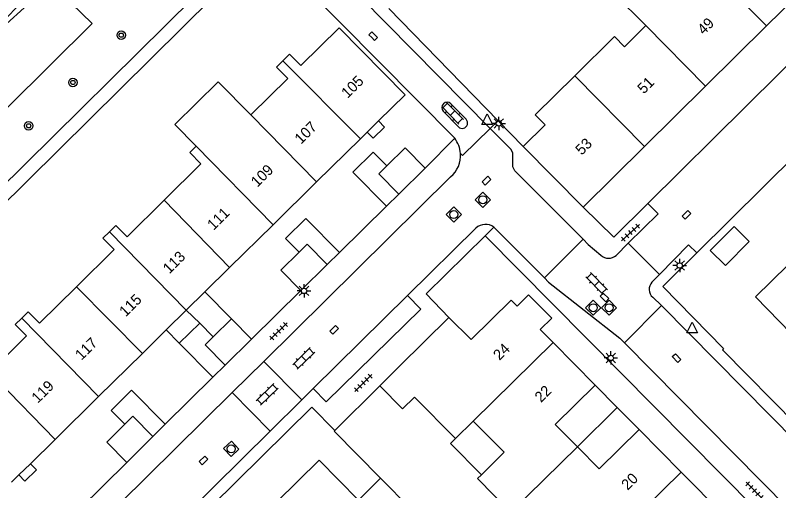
# Model space of a CAD drawing. Extents: x 128000 to 131008, y 398996 to 402500.
# Drawn here: x 129679.1 to 129750.4, y 399444.2 to 399488.7 of the extents above; entities that cross this region are included whole.
import ezdxf

# ---------------------------------------------------------------- set-up
doc = ezdxf.new("R2010")
doc.units = 0
for name, color, linetype in [('gg-afsc-erfafscheiding', 7, 'Continuous'), ('gg-afsc-hekwerk', 7, 'Continuous'), ('gg-afsc-muur', 7, 'Continuous'), ('gg-anno-huisnummerreeks BGT', 7, 'Continuous'), ('gg-bbg-bijgebouw', 7, 'Continuous'), ('gg-bbg-gedigitaliseerde bebouwing', 7, 'Continuous'), ('gg-bbg-hoofdgebouw', 7, 'Continuous'), ('gg-bbg-luifel en loopbrug', 7, 'Continuous'), ('gg-bbg-tussenscheiding', 7, 'Continuous'), ('gg-knt-verharding', 7, 'Continuous'), ('gg-knt-verharding nz', 7, 'Continuous'), ('gt-afsc-boombescherming', 7, 'Continuous'), ('gt-grn-weggrens', 7, 'Continuous'), ('gt-symb-boom', 7, 'Continuous'), ('gt-symb-klinker verharding', 7, 'Continuous'), ('gt-symb-kolk', 7, 'Continuous'), ('gt-symb-kolk center center', 7, 'Continuous'), ('gt-symb-lichtmast', 7, 'Continuous'), ('gt-symb-rioolschacht', 7, 'Continuous'), ('gt-symb-tegel verharding', 7, 'Continuous'), ('gt-symb-waterafsluiter', 7, 'Continuous')]:
    doc.layers.add(name, color=color, linetype=linetype)

# ---------------------------------------------------------------- blocks, each defined once
blk = doc.blocks.new('gt0-KL1')
at = {"layer": 'gt-symb-klinker verharding'}
for p, q in [((-1.15, 0.3), (1.15, 0.3)), ((-1, -0.3), (-1, 0.3)), ((-0.5, 0.3), (-0.5, 0.45)), ((0, -0.3), (0, 0.3)), ((0.5, 0.3), (0.5, 0.45)), ((1, -0.3), (1, 0.3)), ((-1.15, -0.3), (1.15, -0.3)), ((-0.5, -0.45), (-0.5, -0.3)), ((0.5, -0.45), (0.5, -0.3))]:
    blk.add_line(p, q, dxfattribs=at)
blk = doc.blocks.new('gt0-WAFSL')
at = {"layer": 'gt-symb-waterafsluiter'}
for p, q in [((-0.5, -0.333), (0, 0.667)), ((0, 0.667), (0.5, -0.333)), ((0.5, -0.333), (-0.5, -0.333))]:
    blk.add_line(p, q, dxfattribs=at)
blk = doc.blocks.new('gt0-LMAST')
at = {"layer": 'gt-symb-lichtmast'}
for p, q in [((-0.182, 0.173), (-0.447, 0.438)), ((-0.005, 0.246), (-0.005, 0.621)), ((0.172, 0.173), (0.437, 0.438)), ((-0.255, -0.004), (-0.63, -0.004)), ((-0.182, -0.181), (-0.447, -0.446)), ((-0.005, -0.254), (-0.005, -0.629)), ((0.437, -0.446), (0.172, -0.181)), ((0.245, -0.004), (0.62, -0.004))]:
    blk.add_line(p, q, dxfattribs=at)
blk.add_circle((-0.005, -0.004), 0.25, dxfattribs=at)
blk = doc.blocks.new('gt0-KOLKCC')
at = {"layer": 'gt-symb-kolk center center'}
blk.add_lwpolyline([(-0.375, 0.2), (0.375, 0.2), (0.375, -0.2), (-0.375, -0.2)], close=True, dxfattribs=at)
blk = doc.blocks.new('gt0-RS')
at = {"layer": 'gt-symb-rioolschacht'}
blk.add_lwpolyline([(-0.5, -0.5), (0.5, -0.5), (0.5, 0.5), (-0.5, 0.5)], close=True, dxfattribs=at)
blk.add_circle((0, 0), 0.375, dxfattribs=at)
blk = doc.blocks.new('gt0-TEG1')
at = {"layer": 'gt-symb-tegel verharding'}
for p, q in [((-1.125, 0), (1.125, 0)), ((-0.9, -0.25), (-0.9, 0.25)), ((-0.45, -0.25), (-0.45, 0.25)), ((0, -0.25), (0, 0.25)), ((0.45, -0.25), (0.45, 0.25)), ((0.9, -0.25), (0.9, 0.25))]:
    blk.add_line(p, q, dxfattribs=at)
blk = doc.blocks.new('gt0-BOOM')
at = {"layer": 'gt-symb-boom'}
for radius in [0.4, 0.2]:
    blk.add_circle((0, 0), radius, dxfattribs=at)
blk = doc.blocks.new('gt0-KOLK')
at = {"layer": 'gt-symb-kolk'}
blk.add_lwpolyline([(0, 0), (0.375, 0), (0.375, 0.4), (-0.375, 0.4), (-0.375, 0), (0, 0)], dxfattribs=at)

msp = doc.modelspace()

# ---------------------------------------------------------------- linework, layer by layer
at = {"layer": 'gg-afsc-erfafscheiding'}
for p, q in [((129702.083, 399494.866), (129657.197, 399450.423)), ((129745.267, 399457.524), (129745.157, 399457.416))]:
    msp.add_line(p, q, dxfattribs=at)
at = {"layer": 'gg-afsc-hekwerk'}
msp.add_lwpolyline([(129651.132, 399460.214), (129654.678, 399456.597), (129686.283, 399487.914), (129672.629, 399501.119), (129651.693, 399480.534)], dxfattribs=at)
at = {"layer": 'gg-afsc-muur'}
for p, q in [((129713.992, 399489.316), (129724.204, 399478.813)), ((129724.204, 399478.813), (129726.54, 399476.41)), ((129755.503, 399446.9), (129745.157, 399457.416)), ((129713.143, 399454.033), (129708.932, 399449.868))]:
    msp.add_line(p, q, dxfattribs=at)
msp.add_lwpolyline([(129713.22, 399445.41), (129708.865, 399449.802), (129708.932, 399449.868)], dxfattribs=at)
at = {"layer": 'gg-bbg-bijgebouw'}
for p, q in [((129717.37, 399474.38), (129714.91, 399471.961)), ((129714.91, 399471.961), (129713.76, 399470.83)), ((129708.237, 399465.383), (129709.38, 399466.51)), ((129705.77, 399462.95), (129708.237, 399465.383)), ((129694.41, 399458.02), (129696.32, 399459.9)), ((129696.32, 399459.9), (129697.58, 399458.61)), ((129697.58, 399458.61), (129699.29, 399460.3)), ((129699.29, 399460.3), (129701.16, 399458.4)), ((129701.16, 399458.4), (129698.693, 399455.967)), ((129697.55, 399454.84), (129694.41, 399458.02)), ((129698.693, 399455.967), (129697.55, 399454.84)), ((129691.953, 399449.306), (129693.1, 399450.44)), ((129689.5, 399446.88), (129691.953, 399449.306))]:
    msp.add_line(p, q, dxfattribs=at)
for points in [[(129713.79, 399474.6), (129715.5, 399476.28), (129717.37, 399474.38)], [(129713.76, 399470.83), (129710.62, 399474.01), (129712.53, 399475.89), (129713.79, 399474.6)], [(129705.61, 399466.54), (129704.34, 399467.82), (129706.24, 399469.69), (129709.38, 399466.51)], [(129745.44, 399465.29), (129744.02, 399466.69), (129746.24, 399468.94), (129747.66, 399467.54), (129745.44, 399465.29)], [(129705.77, 399462.95), (129703.9, 399464.84), (129705.61, 399466.54)], [(129689.33, 399450.46), (129688.06, 399451.74), (129689.96, 399453.62), (129693.1, 399450.44)], [(129689.5, 399446.88), (129687.63, 399448.77), (129689.33, 399450.46)]]:
    msp.add_lwpolyline(points, dxfattribs=at)
at = {"layer": 'gg-bbg-gedigitaliseerde bebouwing'}
for p, q in [((129735.998, 399485.736), (129737.986, 399487.712)), ((129727.67, 399479.38), (129731.364, 399483.029)), ((129715.268, 399451.879), (129716.38, 399452.988)), ((129720.201, 399449.099), (129716.38, 399452.988)), ((129721.869, 399450.738), (129720.201, 399449.099)), ((129722.279, 399445.36), (129722.634, 399445.712)), ((129719.19, 399439.38), (129713.22, 399445.41))]:
    msp.add_line(p, q, dxfattribs=at)
for points in [[(129740.73, 399496.324), (129735.035, 399490.701), (129737.986, 399487.712)], [(129731.364, 399483.029), (129735.068, 399486.686), (129735.998, 399485.736)], [(129701.093, 399479.373), (129704.54, 399482.77), (129703.49, 399483.84)], [(129701.093, 399479.373), (129698.052, 399482.461), (129693.992, 399478.461), (129695.984, 399476.439)], [(129692.999, 399471.389), (129696.43, 399474.78), (129695.38, 399475.84), (129695.984, 399476.439)], [(129687.886, 399468.446), (129688.49, 399469.04), (129689.55, 399467.98), (129692.999, 399471.389)], [(129684.801, 399463.297), (129688.33, 399466.78), (129687.28, 399467.85), (129687.886, 399468.446)], [(129679.696, 399460.366), (129680.3, 399460.96), (129681.35, 399459.89), (129684.801, 399463.297)], [(129676.694, 399455.294), (129680.15, 399458.7), (129679.09, 399459.77), (129679.696, 399460.366)], [(129722.634, 399445.712), (129724.761, 399447.827), (129721.869, 399450.738)], [(129722.279, 399445.36), (129725.378, 399442.202), (129726.957, 399443.762)]]:
    msp.add_lwpolyline(points, dxfattribs=at)
at = {"layer": 'gg-bbg-hoofdgebouw'}
for p, q in [((129749.275, 399487.679), (129754.976, 399493.308)), ((129743.576, 399482.053), (129749.275, 399487.679)), ((129704.096, 399484.436), (129703.49, 399483.84)), ((129737.879, 399476.426), (129743.576, 399482.053)), ((129711.954, 399477.746), (129713.022, 399478.799)), ((129711.34, 399477.141), (129711.954, 399477.746)), ((129707.236, 399473.099), (129711.34, 399477.141)), ((129732.13, 399470.75), (129726.54, 399476.41)), ((129732.13, 399470.75), (129737.879, 399476.426)), ((129703.176, 399469.099), (129707.236, 399473.099)), ((129699.115, 399465.099), (129703.176, 399469.099)), ((129696.806, 399462.824), (129699.115, 399465.099)), ((129695.054, 399461.098), (129696.806, 399462.824)), ((129693.189, 399459.261), (129695.054, 399461.098)), ((129719.6, 399460.42), (129714.99, 399455.86)), ((129690.958, 399457.063), (129693.189, 399459.261)), ((129729.337, 399458.078), (129728.137, 399459.294)), ((129733.25, 399454.11), (129729.337, 399458.078)), ((129686.862, 399453.028), (129690.958, 399457.063)), ((129713.143, 399454.033), (129714.99, 399455.86)), ((129713.143, 399454.033), (129715.268, 399451.879)), ((129682.801, 399449.028), (129686.862, 399453.028)), ((129741.297, 399445.968), (129737.37, 399449.94)), ((129680.494, 399446.756), (129682.801, 399449.028)), ((129679.426, 399445.703), (129680.494, 399446.756)), ((129678.741, 399445.028), (129679.426, 399445.703))]:
    msp.add_line(p, q, dxfattribs=at)
for points in [[(129713.022, 399478.799), (129715.5, 399481.24), (129709.35, 399487.5), (129705.75, 399483.97), (129704.7, 399485.03), (129704.096, 399484.436)], [(129726.54, 399476.41), (129728.59, 399478.44), (129727.67, 399479.38)], [(129752.708, 399457.787), (129748.23, 399462.35), (129752.791, 399466.826)], [(129725.982, 399461.48), (129725.42, 399462.05), (129721.68, 399458.36), (129719.6, 399460.42)], [(129728.137, 399459.294), (129729.205, 399460.348), (129727.05, 399462.534), (129725.982, 399461.48)], [(129731.598, 399448.347), (129729.54, 399450.43), (129733.25, 399454.11)], [(129737.37, 399449.94), (129733.65, 399446.27), (129731.598, 399448.347)], [(129703.487, 399443.162), (129707.47, 399447.09), (129711.14, 399443.36), (129713.22, 399445.41)], [(129743.543, 399436.232), (129741.48, 399438.31), (129745.22, 399442), (129741.297, 399445.968)]]:
    msp.add_lwpolyline(points, dxfattribs=at)
at = {"layer": 'gg-bbg-luifel en loopbrug'}
for p, q in [((129699.29, 399460.3), (129696.806, 399462.824)), ((129696.32, 399459.9), (129695.054, 399461.098)), ((129694.41, 399458.02), (129693.189, 399459.261)), ((129735.31, 399452.025), (129733.25, 399454.11)), ((129731.598, 399448.347), (129735.31, 399452.025)), ((129737.37, 399449.94), (129735.31, 399452.025))]:
    msp.add_line(p, q, dxfattribs=at)
for points in [[(129713.022, 399478.799), (129713.583, 399478.229), (129712.514, 399477.176), (129711.954, 399477.746)], [(129722.634, 399445.712), (129719.745, 399448.651), (129720.201, 399449.099)], [(129680.494, 399446.756), (129681.055, 399446.186), (129679.986, 399445.133), (129679.426, 399445.703)]]:
    msp.add_lwpolyline(points, dxfattribs=at)
at = {"layer": 'gg-bbg-tussenscheiding'}
for p, q in [((129749.275, 399487.679), (129740.73, 399496.324)), ((129737.986, 399487.712), (129743.576, 399482.053)), ((129704.096, 399484.436), (129711.34, 399477.141)), ((129731.364, 399483.029), (129737.879, 399476.426)), ((129701.093, 399479.373), (129707.236, 399473.099)), ((129695.984, 399476.439), (129703.176, 399469.099)), ((129692.999, 399471.389), (129699.115, 399465.099)), ((129687.886, 399468.446), (129695.054, 399461.098)), ((129684.801, 399463.297), (129690.958, 399457.063)), ((129679.696, 399460.366), (129686.862, 399453.028)), ((129721.869, 399450.738), (129729.337, 399458.078)), ((129676.694, 399455.294), (129682.801, 399449.028)), ((129726.957, 399443.762), (129731.598, 399448.347)), ((129735.03, 399439.81), (129741.297, 399445.968))]:
    msp.add_line(p, q, dxfattribs=at)
for points in [[(129714.91, 399471.961), (129713.041, 399473.864), (129713.79, 399474.6)], [(129708.237, 399465.383), (129706.355, 399467.28), (129705.61, 399466.54)], [(129698.693, 399455.967), (129696.833, 399457.872), (129697.58, 399458.61)], [(129691.953, 399449.306), (129690.075, 399451.2), (129689.33, 399450.46)]]:
    msp.add_lwpolyline(points, dxfattribs=at)
at = {"layer": 'gg-knt-verharding'}
for p, q in [((129656.318, 399451.312), (129701.1, 399495.652)), ((129706.769, 399495.03), (129723.464, 399478.094)), ((129761.12, 399484.68), (129742.753, 399466.466)), ((129719.78, 399480.41), (129721.204, 399478.955)), ((129720.484, 399478.255), (129719.068, 399479.72)), ((129717.37, 399474.38), (129720.14, 399477.179)), ((129719.76, 399473.57), (129702.299, 399456.322)), ((129732.148, 399467.733), (129727.436, 399472.459)), ((129709.38, 399466.51), (129713.76, 399470.83)), ((129715.742, 399462.488), (129722.12, 399468.79)), ((129723.809, 399468.87), (129728.53, 399464.122)), ((129772.925, 399417.598), (129722.99, 399468.06)), ((129732.148, 399467.733), (129728.53, 399464.122)), ((129735.214, 399466.236), (129736.36, 399467.374)), ((129736.36, 399467.374), (129739.259, 399464.431)), ((129738.572, 399463.729), (129739.259, 399464.431)), ((129701.16, 399458.4), (129705.77, 399462.95)), ((129739.461, 399461.535), (129738.641, 399462.315)), ((129739.461, 399461.535), (129736.012, 399458.042)), ((129757.445, 399443.322), (129739.461, 399461.535)), ((129736.012, 399458.042), (129775.434, 399418.14)), ((129702.299, 399456.322), (129699.346, 399453.406)), ((129702.299, 399456.322), (129705.856, 399452.72)), ((129693.1, 399450.44), (129697.55, 399454.84)), ((129699.346, 399453.406), (129702.904, 399449.804)), ((129705.856, 399452.72), (129706.921, 399453.773)), ((129702.904, 399449.804), (129705.856, 399452.72)), ((129684.86, 399442.29), (129689.5, 399446.88))]:
    msp.add_line(p, q, dxfattribs=at)
for points in [[(129764.456, 399498.416), (129763.93, 399498.98), (129755.37, 399490.52), (129756.56, 399489.27), (129738.176, 399471.083)], [(129720.14, 399477.179), (129702.41, 399495.15), (129702.09, 399494.82), (129702.083, 399494.866)], [(129723.464, 399478.094), (129720.88, 399475.57), (129720.686, 399475.769)], [(129727.436, 399472.459), (129725.76, 399474.14), (129725.58, 399474.52), (129725.56, 399475.79), (129725.41, 399476.12), (129723.464, 399478.094)], [(129738.176, 399471.083), (129735.01, 399467.95), (129732.13, 399470.75)], [(129736.36, 399467.374), (129739.138, 399470.111), (129738.176, 399471.083)], [(129722.99, 399468.06), (129717.49, 399462.63), (129719.6, 399460.42)], [(129732.148, 399467.733), (129732.622, 399467.253), (129733.807, 399466.251)], [(129739.259, 399464.431), (129741.997, 399467.229), (129742.753, 399466.466)], [(129745.267, 399457.524), (129739.59, 399463.33), (129742.753, 399466.466)], [(129728.53, 399464.122), (129728.91, 399463.74), (129735.57, 399458.49), (129736.012, 399458.042)], [(129715.742, 399462.488), (129716.989, 399461.219), (129708.147, 399452.526), (129706.921, 399453.773)], [(129699.346, 399453.406), (129686.2, 399440.42), (129685.82, 399440.23), (129684.35, 399440.09), (129684.05, 399439.96), (129676.169, 399432.219)], [(129681.02, 399426.581), (129706.79, 399452.04), (129708.932, 399449.868)], [(129679.73, 399428.62), (129682.57, 399431.38), (129682.98, 399431.56), (129684.18, 399431.45), (129684.49, 399431.61), (129702.904, 399449.804)]]:
    msp.add_lwpolyline(points, dxfattribs=at)
for centre, radius, start, end in [((129719.429, 399480.059), 0.496, 45.0082, 223.19379), ((129720.845, 399478.604), 0.502, 224.03193, 44.35421), ((129718.073, 399475.568), 2.62, 4.39944, 37.93675), ((129718.085, 399475.57), 2.608, 309.94656, 4.38147), ((129723.014, 399467.787), 1.344, 53.71628, 131.70733), ((129734.518, 399466.978), 1.017, 225.63125, 313.14714), ((129739.301, 399463.056), 0.992, 137.28593, 228.30145)]:
    msp.add_arc(centre, radius, start, end, dxfattribs=at)
at = {"layer": 'gg-knt-verharding nz'}
msp.add_line((129706.921, 399453.773), (129715.742, 399462.488), dxfattribs=at)
at = {"layer": 'gt-afsc-boombescherming'}
msp.add_lwpolyline([(129677.922, 399487.554), (129677.64, 399487.862), (129679.875, 399490.081), (129680.247, 399489.682), (129677.922, 399487.554)], dxfattribs=at)
at = {"layer": 'gt-grn-weggrens'}
for p, q in [((129723.464, 399478.094), (129724.204, 399478.813)), ((129723.809, 399468.87), (129722.99, 399468.06))]:
    msp.add_line(p, q, dxfattribs=at)

# ---------------------------------------------------------------- block references
at = {"layer": 'gt-symb-boom'}
for p in [(129688.991, 399486.821), (129680.337, 399478.345)]:
    msp.add_blockref('gt0-BOOM', p, dxfattribs=at)
at = {"layer": 'gt-symb-boom', "rotation": -45.08104065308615}
msp.add_blockref('gt0-BOOM', (129684.476, 399482.398), dxfattribs=at)
at = {"layer": 'gt-symb-klinker verharding'}
for p, rotation in [((129719.944, 399479.532), -45.48623256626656), ((129733.409, 399463.611), -45.324159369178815), ((129706.034, 399456.606), 44.51376743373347), ((129702.619, 399453.233), 44.51376743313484)]:
    msp.add_blockref('gt0-KL1', p, dxfattribs=dict(at, rotation=rotation))
at = {"layer": 'gt-symb-kolk'}
for p, rotation in [((129712.388, 399486.6), -45.405196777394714), ((129723.261, 399473.075), 44.675840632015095), ((129709.01, 399459.122), 44.675840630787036), ((129696.82, 399446.927), 44.67584063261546)]:
    msp.add_blockref('gt0-KOLK', p, dxfattribs=dict(at, rotation=rotation))
at = {"layer": 'gt-symb-kolk center center'}
for p, rotation in [((129741.809, 399470.026), 44.67584063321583), ((129734.133, 399462.308), 136.41892590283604), ((129740.875, 399456.631), -46.29643001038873)]:
    msp.add_blockref('gt0-KOLKCC', p, dxfattribs=dict(at, rotation=rotation))
at = {"layer": 'gt-symb-lichtmast'}
for p in [(129724.262, 399478.575), (129741.164, 399465.292), (129706.068, 399462.912), (129734.723, 399456.644)]:
    msp.add_blockref('gt0-LMAST', p, dxfattribs=at)
at = {"layer": 'gt-symb-rioolschacht'}
for p, rotation in [((129722.769, 399471.427), -45.32415936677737), ((129720.057, 399470.051), -45.324159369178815), ((129733.083, 399461.337), -45.324159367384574), ((129734.565, 399461.335), -45.324159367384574), ((129699.261, 399448.144), -136.5394029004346)]:
    msp.add_blockref('gt0-RS', p, dxfattribs=dict(at, rotation=rotation))
at = {"layer": 'gt-symb-tegel verharding'}
for p, rotation in [((129736.566, 399468.359), 42.528044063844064), ((129703.692, 399459.143), 44.67584063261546), ((129711.6, 399454.31), 44.67584063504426), ((129748.148, 399444.235), -45.32415936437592)]:
    msp.add_blockref('gt0-TEG1', p, dxfattribs=dict(at, rotation=rotation))
at = {"layer": 'gt-symb-waterafsluiter'}
for p in [(129723.186, 399478.803), (129742.335, 399459.313)]:
    msp.add_blockref('gt0-WAFSL', p, dxfattribs=at)

# ---------------------------------------------------------------- texts
at = {"layer": 'gg-anno-huisnummerreeks BGT'}
for s, rotation, p in [('49', 44.6, (129743.401, 399486.798)), ('105', 44.6, (129710.134, 399480.866)), ('51', 44.7, (129737.806, 399481.272)), ('107', 44.6, (129705.776, 399476.573)), ('53', 44.6, (129732.005, 399475.545)), ('109', 44.6, (129701.696, 399472.554)), ('111', 44.6, (129697.609, 399468.528)), ('113', 44.6, (129693.471, 399464.451)), ('115', 44.6, (129689.393, 399460.434)), ('117', 44.6, (129685.268, 399456.371)), ('24', 44.6, (129724.328, 399456.353)), ('119', 44.6, (129681.193, 399452.356)), ('22', 44.6, (129728.208, 399452.42)), ('20', 44.7, (129736.301, 399444.227))]:
    msp.add_text(s, height=1, rotation=rotation, dxfattribs=at).set_placement(p)

doc.saveas('drawing.dxf')
